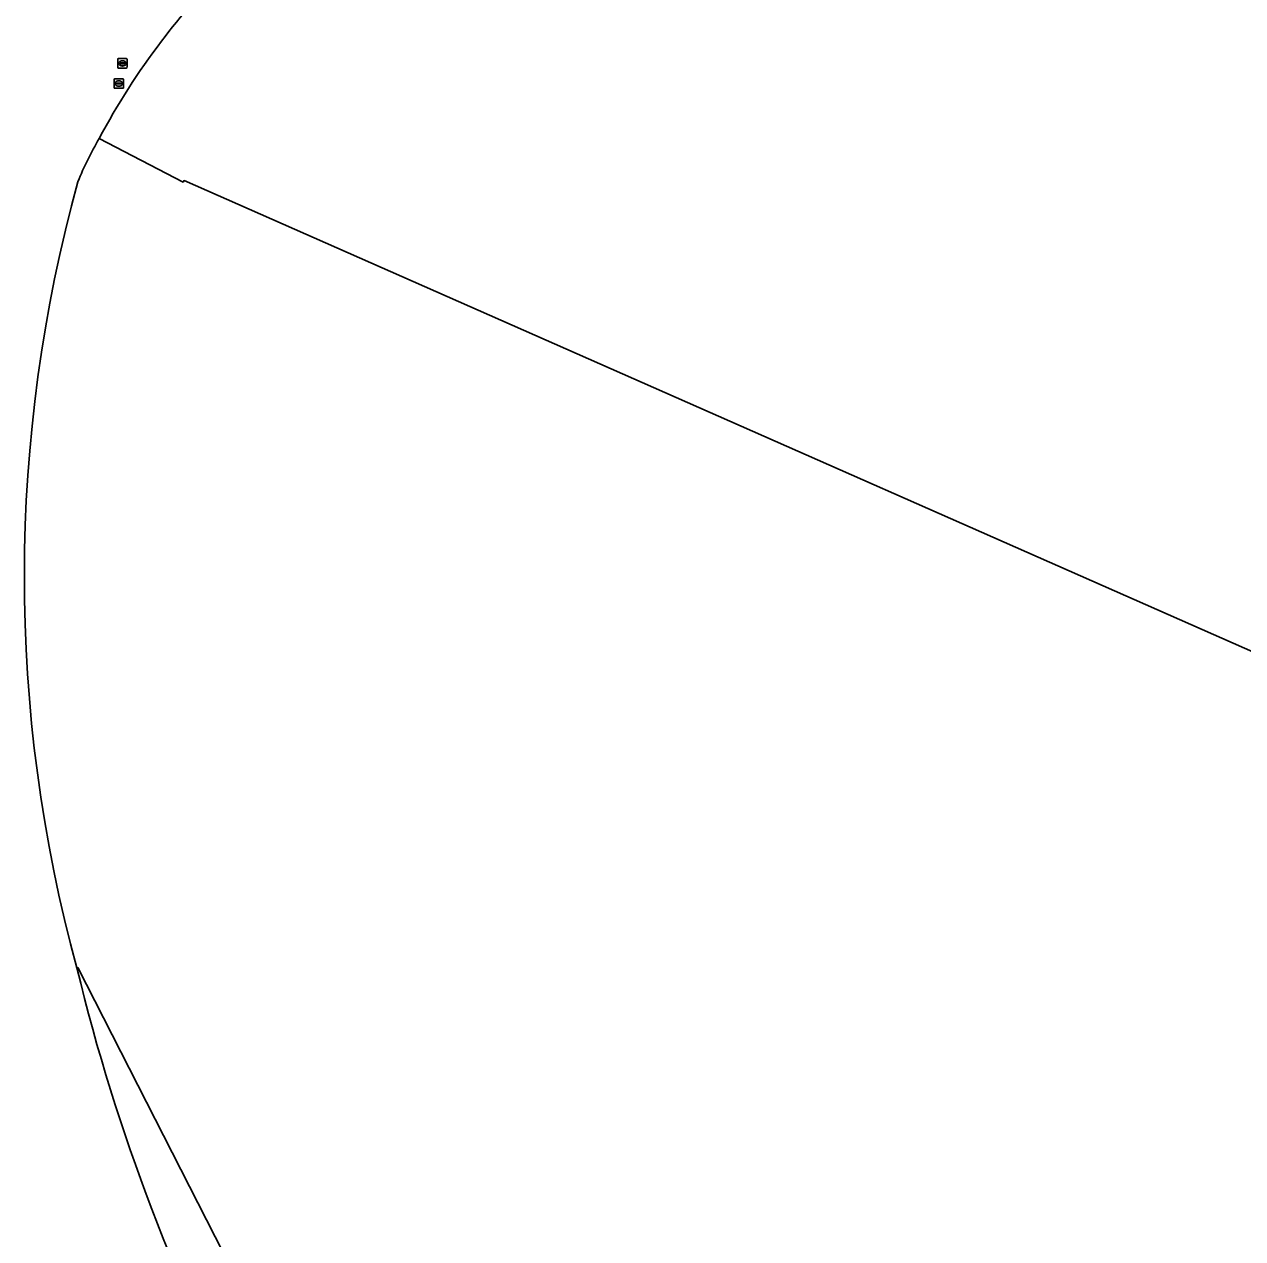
# Model space of a CAD drawing. Extents: x 155018 to 156648, y 383979 to 385733.
# Drawn here: x 155751.5 to 155880, y 384373.7 to 384501.8 of the extents above; entities that cross this region are included whole.
import ezdxf

# ---------------------------------------------------------------- set-up
doc = ezdxf.new("R2010")
doc.units = 0
for name, color, linetype in [('IMGEO_Erf', 7, 'Continuous'), ('IMGEO_Pand', 7, 'Continuous'), ('IMGEO_Pand_overbouw', 7, 'Continuous'), ('IMGEO_Rioolput', 7, 'Continuous')]:
    doc.layers.add(name, color=color, linetype=linetype)

msp = doc.modelspace()

# ---------------------------------------------------------------- linework, layer by layer
at = {"layer": 'IMGEO_Erf'}
msp.add_lwpolyline([(155785.18, 384347.27), (155757.1, 384402.29), (155757.02, 384402.25)], dxfattribs=at)
for centre, radius, start, end in [((155827.33, 384453.55), 76.99, 127.5913, 142.8948), ((155827.38, 384453.49), 77.07, 142.8777, 151.9463), ((155787.96, 384472.85), 33.21, 149.456, 158.1937), ((155907.8, 384443.51), 156.33, 164.5376, 195.3063)]:
    msp.add_arc(centre, radius, start, end, dxfattribs=at)
at = {"layer": 'IMGEO_Pand'}
for points in [[(155759.36, 384489.73), (155768.21, 384485.14), (155768.31, 384485.31), (155915.97, 384420.19), (155915.86, 384419.95), (155924.86, 384415.73)], [(155924.86, 384415.73), (155915.86, 384419.95), (155915.97, 384420.19), (155768.31, 384485.31), (155768.21, 384485.14), (155759.36, 384489.73)], [(155757.02, 384402.25), (155757.1, 384402.29), (155785.18, 384347.27), (155800.62, 384317.04), (155800.41, 384316.93)]]:
    msp.add_lwpolyline(points, dxfattribs=at)
for centre, radius, start, end in [((155827.33, 384453.55), 76.99, 127.5913, 142.8948), ((155827.38, 384453.49), 77.07, 142.8777, 151.9463), ((155787.96, 384472.85), 33.21, 149.456, 158.1937), ((155907.8, 384443.51), 156.33, 164.5376, 195.3063)]:
    msp.add_arc(centre, radius, start, end, dxfattribs=at)
at = {"layer": 'IMGEO_Pand_overbouw'}
msp.add_lwpolyline([(155800.41, 384316.93), (155800.62, 384317.04), (155785.18, 384347.27), (155757.1, 384402.29), (155757.02, 384402.25)], dxfattribs=at)
msp.add_arc((155958.26, 384450.72), 207, 193.5438, 208.2944, dxfattribs=at)
at = {"layer": 'IMGEO_Rioolput'}
for p, q in [((155761.32, 384497.25), (155761.32, 384498.1)), ((155761.39, 384498.17), (155762.24, 384498.17)), ((155761.57, 384497.67), (155761.57, 384497.68)), ((155762.01, 384497.63), (155761.61, 384497.63)), ((155761.62, 384497.72), (155762.01, 384497.72)), ((155761.8, 384497.95), (155761.83, 384497.95)), ((155762.06, 384497.68), (155762.06, 384497.67)), ((155762.32, 384498.1), (155762.32, 384497.25)), ((155762.24, 384497.17), (155761.39, 384497.17)), ((155761.83, 384497.39), (155761.8, 384497.39)), ((155760.93, 384495.11), (155760.93, 384495.97)), ((155761.01, 384496.04), (155761.86, 384496.04)), ((155761.86, 384495.04), (155761.01, 384495.04)), ((155761.19, 384495.53), (155761.19, 384495.55)), ((155761.23, 384495.58), (155761.63, 384495.58)), ((155761.63, 384495.5), (155761.23, 384495.5)), ((155761.42, 384495.82), (155761.44, 384495.82)), ((155761.44, 384495.26), (155761.42, 384495.26)), ((155761.67, 384495.55), (155761.67, 384495.53)), ((155761.93, 384495.97), (155761.93, 384495.11))]:
    msp.add_line(p, q, dxfattribs=at)
for points in [[(155761.32, 384497.25), (155761.32, 384498.1)], [(155761.39, 384498.17), (155762.24, 384498.17)], [(155762.32, 384498.1), (155762.32, 384497.25)], [(155762.24, 384497.17), (155761.39, 384497.17)], [(155760.93, 384495.11), (155760.93, 384495.97)], [(155761.01, 384496.04), (155761.86, 384496.04)], [(155761.86, 384495.04), (155761.01, 384495.04)], [(155761.93, 384495.97), (155761.93, 384495.11)]]:
    msp.add_lwpolyline(points, dxfattribs=at)
for centre, radius, start, end in [((155761.39, 384498.1), 0.0765, 91.552, 178.448), ((155761.39, 384498.1), 0.0765, 91.552, 178.448), ((155761.61, 384497.68), 0.0403, 85.8775, 175.7526), ((155761.61, 384497.67), 0.0366, 178.938, 274.7102), ((155762.02, 384497.68), 0.0386, 1.7309, 96.639), ((155762.02, 384497.67), 0.043, 264.8664, 352.4533), ((155762.24, 384498.1), 0.0765, 1.552, 88.448), ((155762.24, 384498.1), 0.0765, 1.552, 88.448), ((155761.39, 384497.25), 0.0765, 181.552, 268.448), ((155761.39, 384497.25), 0.0765, 181.552, 268.448), ((155762.24, 384497.25), 0.0765, 271.552, 358.448), ((155762.24, 384497.25), 0.0765, 271.552, 358.448), ((155761.01, 384495.96), 0.0765, 91.552, 178.448), ((155761.01, 384495.96), 0.0765, 91.552, 178.448), ((155761.01, 384495.12), 0.0765, 181.552, 268.448), ((155761.01, 384495.12), 0.0765, 181.552, 268.448), ((155761.23, 384495.54), 0.0403, 85.8775, 175.7526), ((155761.23, 384495.53), 0.0366, 178.938, 274.7102), ((155761.64, 384495.54), 0.0386, 1.7309, 96.639), ((155761.63, 384495.54), 0.043, 264.8664, 352.4533), ((155761.86, 384495.96), 0.0765, 1.552, 88.448), ((155761.86, 384495.96), 0.0765, 1.552, 88.448), ((155761.86, 384495.12), 0.0765, 271.552, 358.448), ((155761.86, 384495.12), 0.0765, 271.552, 358.448)]:
    msp.add_arc(centre, radius, start, end, dxfattribs=at)
for centre, major_axis, ratio, start_param, end_param in [((155761.8, 384497.67), (-0.387, 0.002), 0.722429, 4.712389, 7.853982), ((155761.83, 384497.67), (-0.39, 0.002), 0.717154, 1.570796, 4.712389), ((155761.42, 384495.54), (-0.387, 0.002), 0.722429, 4.712389, 7.853982), ((155761.44, 384495.54), (-0.39, 0.002), 0.717154, 1.570796, 4.712389)]:
    msp.add_ellipse(centre, major_axis=major_axis, ratio=ratio, start_param=start_param, end_param=end_param, dxfattribs=at)

doc.saveas('drawing.dxf')
